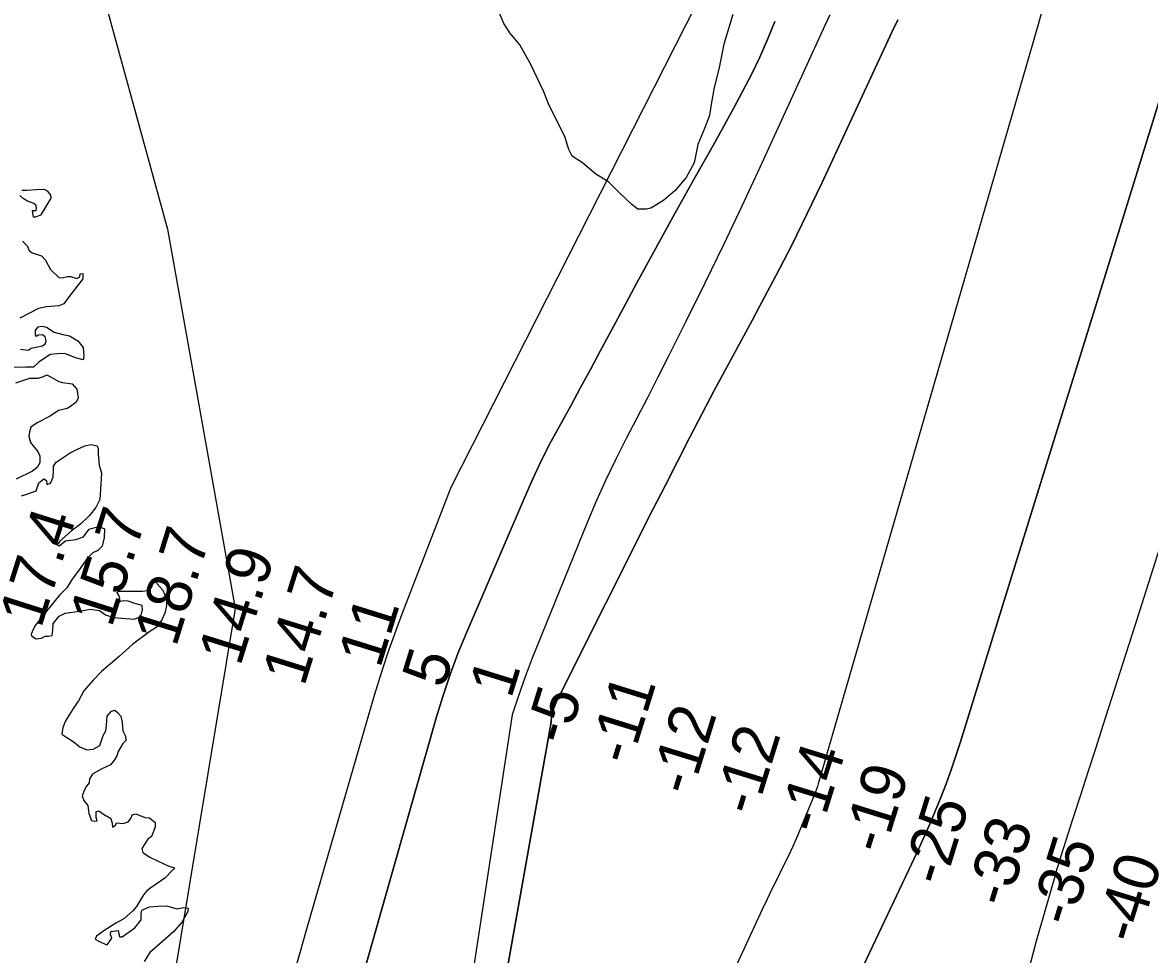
# Model space of a CAD drawing. Extents: x 3172297 to 3210190, y 958463 to 983887.
# Drawn here: x 3198976 to 3200657, y 972977 to 974367 of the extents above; entities that cross this region are included whole.
import ezdxf

# ---------------------------------------------------------------- set-up
doc = ezdxf.new("R2010")
doc.units = 0
for name, color, linetype in [('V-RIVR-EDGE', 7, 'Continuous'), ('V-RIVR-RANG', 7, 'Continuous'), ('V-TOPO-DPTH', 7, 'Continuous'), ('V-TOPO-MAJR', 7, 'Continuous'), ('V-TOPO-MINR', 7, 'Continuous'), ('V-TOPO-WATR', 7, 'Continuous')]:
    doc.layers.add(name, color=color, linetype=linetype)

msp = doc.modelspace()

# ---------------------------------------------------------------- linework, layer by layer
at = {"layer": 'V-RIVR-EDGE'}
for points in [[(3200036, 974379.4), (3200022.4, 974335.3), (3200015, 974297.9), (3200008, 974270.5), (3200003.3, 974245.8), (3200000.9, 974228.8), (3199993.5, 974209.3), (3199983.7, 974185.6), (3199978.2, 974157.9), (3199966.2, 974136.3), (3199950, 974116.8), (3199932.3, 974101.9), (3199913.7, 974090.4), (3199906.7, 974088.9), (3199893.9, 974089.2), (3199885.1, 974095.7), (3199866.6, 974113.1), (3199850.5, 974129.6), (3199831.6, 974141.2), (3199811.6, 974158), (3199796.4, 974167.8), (3199791.2, 974178.1), (3199785.2, 974197.6), (3199762.1, 974243.4), (3199753.7, 974263.8), (3199734.3, 974304.7), (3199717.9, 974333.9), (3199703.3, 974351.9), (3199694.2, 974366), (3199680.9, 974398)], [(3198975.2, 974117.5), (3198982.6, 974117.5), (3198997.4, 974118.3), (3199008.2, 974118.9), (3199013.3, 974116.3), (3199017.9, 974109.7), (3199018.7, 974105.2), (3199008.1, 974088.2), (3199003, 974079.9), (3198995.6, 974076.8), (3198992.8, 974076.8), (3198991.6, 974083.4), (3198991.4, 974087.1), (3198996.5, 974087.1), (3198997.4, 974090.2), (3198996.8, 974094.4), (3198993.4, 974097.3), (3198984, 974101), (3198977.5, 974105), (3198972.4, 974109.3)], [(3198976.2, 974041), (3198983.3, 974034.5), (3198986.1, 974027.1), (3198990.6, 974024), (3199004.6, 974019.4), (3199010.5, 974012.8), (3199018.2, 973998.9), (3199030.6, 973986.9), (3199035.5, 973986.6), (3199043.4, 973988.3), (3199048.6, 973988.6), (3199057.6, 973985.7), (3199061.9, 973988.2), (3199062.5, 973992.5), (3199066.2, 973992.8), (3199066.5, 973989.1), (3199066.5, 973984.8), (3199044.2, 973956.7), (3199037.9, 973947.6), (3199030.3, 973944.8), (3199012.3, 973943.4), (3199000.1, 973940.6), (3198972.5, 973926.5)], [(3198973.5, 973880.1), (3198984.9, 973878.4), (3198989.2, 973881.8), (3198996.8, 973882.9), (3199006.2, 973884.9), (3199010.2, 973888.3), (3199011.4, 973892.6), (3199010, 973898.5), (3199006, 973901.7), (3198999.7, 973901.1), (3198997.4, 973899.1), (3198995.5, 973901.4), (3198995.5, 973907.9), (3198999.5, 973913.3), (3199005.7, 973914.5), (3199012, 973913), (3199023.6, 973905.6), (3199036.4, 973902.2), (3199046.6, 973900.1), (3199058.6, 973892.7), (3199066.8, 973882.5), (3199067.6, 973869.7), (3199067, 973864.3), (3199055.6, 973867.1), (3199047.1, 973870.6), (3199039.2, 973873.7), (3199027.8, 973873.2), (3199017.8, 973872.1), (3199000.5, 973860.7), (3198992.5, 973853.4), (3198981.1, 973853.1), (3198961.2, 973852.9)], [(3198966.3, 973829.8), (3198987.1, 973836.9), (3198999.9, 973836.9), (3199007.5, 973839.1), (3199012.7, 973841.7), (3199019.2, 973838.2), (3199030.3, 973831.7), (3199035.9, 973830.2)], [(3199035.9, 973830.2), (3199050.2, 973828.5), (3199057.2, 973820.2), (3199059.2, 973807.4), (3199056.3, 973801.2), (3199048.1, 973794.4), (3199043, 973791.5), (3199029.9, 973788.5), (3199017.6, 973780.2), (3198998.3, 973770.1), (3198988.9, 973763.8), (3198986.6, 973757), (3198985.7, 973750.5), (3198988, 973741.1), (3198993.6, 973733.7), (3198999, 973727.4), (3199002.1, 973720.3), (3199002.4, 973710.6), (3198998.4, 973703.5), (3198991.3, 973697.9), (3198966.8, 973686.3)], [(3198974.7, 973661.5), (3198982.9, 973663.8), (3198996.6, 973668.6), (3199000.6, 973680.5), (3199008.3, 973686.7), (3199012.3, 973684.4), (3199012.5, 973678.2), (3199018.2, 973680.2), (3199022.2, 973689.3), (3199022.5, 973699.5), (3199022.6, 973705.7), (3199026.3, 973711.4), (3199047.6, 973725.3), (3199058.2, 973731), (3199069.3, 973735.8), (3199078.4, 973738), (3199087.5, 973735.7), (3199089.1, 973732), (3199089.1, 973723.5), (3199090.8, 973707), (3199093.9, 973695), (3199093.3, 973679.1), (3199091.8, 973655.8), (3199085.8, 973643.9), (3199076.1, 973632), (3199063.3, 973619.5), (3199048.8, 973608.4), (3199032.2, 973593.7), (3199028, 973588.3), (3199031.1, 973586.9), (3199040.5, 973594.2), (3199055.8, 973596.2), (3199067.2, 973600.2), (3199075.8, 973611.5), (3199090.3, 973615.4), (3199098.8, 973612), (3199098.2, 973599.2), (3199095.2, 973586.3), (3199088.6, 973579.8), (3199081, 973576.1), (3199072.1, 973567.3), (3199063.3, 973554.5), (3199049.6, 973535.5), (3199042.4, 973524.2), (3199031.3, 973513.1), (3199011.9, 973489), (3198994.3, 973466.6), (3198989.1, 973454.9), (3198989.7, 973452.4), (3198996.8, 973448.1), (3199004.7, 973449.2), (3199009.9, 973452), (3199015, 973452), (3199020.4, 973452.9), (3199021.5, 973460.8), (3199022.1, 973470.8), (3199031.2, 973481.6), (3199040.1, 973486.1), (3199061.4, 973489.4), (3199077.9, 973492), (3199091, 973490.2), (3199100.3, 973483.9), (3199111.4, 973479.9), (3199143.5, 973477.3), (3199152.6, 973481.5), (3199155.5, 973491.8)], [(3199155.5, 973491.8), (3199154.7, 973497.5), (3199143.9, 973500.6), (3199133.9, 973504.3), (3199127.1, 973504.6), (3199118, 973502.7), (3199121.7, 973508.6), (3199119.5, 973514), (3199117.2, 973516.9), (3199119.5, 973519.1), (3199136.5, 973519.1), (3199155.3, 973519.1), (3199166.4, 973520.5), (3199169.5, 973526.4), (3199171.3, 973533), (3199175.2, 973533.8), (3199177.2, 973530.1), (3199185.7, 973520.7), (3199190.8, 973508.5), (3199191.1, 973497.6), (3199188.8, 973486.3), (3199183.9, 973476.3), (3199175.9, 973464.7), (3199166, 973459), (3199140.9, 973440.1), (3199121.2, 973422.2), (3199094.2, 973399.2), (3199081.6, 973386.5), (3199067.9, 973370.6), (3199059.9, 973355.5), (3199053.1, 973345.6), (3199040.5, 973325.7), (3199036.5, 973315.8), (3199035.1, 973305.8), (3199041, 973301.9), (3199051.8, 973294.7), (3199062, 973286.7), (3199072.5, 973282.4), (3199081.9, 973283.3), (3199091.6, 973288.9), (3199096.5, 973303.7), (3199100.5, 973310.8), (3199101.6, 973318.5), (3199102.8, 973332.4), (3199109.1, 973340.1), (3199114.2, 973341.8), (3199118.2, 973338.3), (3199123, 973332.4), (3199125, 973323.3), (3199125.8, 973310.5), (3199129.7, 973302.8), (3199130.6, 973296.2), (3199126, 973291.7), (3199119.2, 973279.8), (3199117.2, 973273.5), (3199113.7, 973267.3), (3199107.7, 973259.9), (3199093.5, 973253.7), (3199080.7, 973246), (3199076.4, 973239.2), (3199075.6, 973233.2), (3199071.6, 973228.4), (3199068.7, 973222.7), (3199065.3, 973213.7), (3199067.8, 973206.8), (3199073.8, 973199.1), (3199075.4, 973187.2), (3199079.1, 973176.9), (3199083.7, 973175.8), (3199087.9, 973176.4), (3199086.2, 973181.2), (3199086.3, 973190.3), (3199090, 973191.4), (3199097.3, 973186.6), (3199108.1, 973180), (3199110.1, 973172.9), (3199110.4, 973167.2), (3199115.2, 973169.8), (3199116.6, 973173.4), (3199126.6, 973172.3), (3199134, 973175.1), (3199138, 973179.9), (3199139.7, 973185.6), (3199145.4, 973187), (3199158.7, 973181.3), (3199165.8, 973180.7), (3199174.3, 973173.9), (3199174.3, 973166.8), (3199168.9, 973153.1), (3199163.2, 973148.9), (3199158.6, 973142.1), (3199154.3, 973135), (3199155.8, 973129), (3199165.4, 973122.7), (3199177.9, 973116.7), (3199194.4, 973109), (3199202.9, 973106.4), (3199200.3, 973103.3), (3199188.6, 973090.8), (3199167.9, 973076.7), (3199161.6, 973072.1)], [(3199161.6, 973072.1), (3199157, 973065.9), (3199146.2, 973048.6), (3199140.8, 973042), (3199127.6, 973030.4), (3199115.7, 973023.9), (3199097.5, 973012.3), (3199086.9, 973004.6), (3199084.6, 973000.1), (3199090, 972996.7), (3199100.8, 972991.8), (3199102.5, 972991.5), (3199109.4, 973001.5), (3199107.4, 973006.3), (3199108.3, 973011.4), (3199118.8, 973012.8), (3199120.8, 973003.4), (3199125, 973003.4), (3199144.1, 973017), (3199153.2, 973028.9), (3199153.3, 973038), (3199154.4, 973043.1), (3199165.8, 973048.2), (3199178.3, 973049.3), (3199191.4, 973049.6), (3199206.4, 973045.3), (3199216.4, 973047), (3199223.2, 973046.1), (3199222.9, 973041), (3199214.4, 973025.9), (3199202.1, 973011.2), (3199181, 972993), (3199166.2, 972980), (3199157.6, 972966.7)]]:
    msp.add_lwpolyline(points, dxfattribs=at)
at = {"layer": 'V-TOPO-DPTH'}
for points in [[(3198974, 974919.6), (3198977.7, 974920.5), (3198980.8, 974920.1), (3198983, 974918), (3198984.7, 974914.6), (3198985.1, 974908.7), (3198985.4, 974902.8), (3198985.4, 974897), (3198985.2, 974891.1), (3198984.6, 974875.8), (3198984.1, 974862.3), (3198983.7, 974848.8), (3198983.4, 974835.3), (3198983.3, 974821.8), (3199192.6, 974059.2), (3199293.5, 973493.1)], [(3198974, 974919.6), (3198977.7, 974920.5), (3198980.8, 974920.1), (3198983, 974918), (3198984.7, 974914.6), (3198985.1, 974908.7), (3198985.4, 974902.8), (3198985.4, 974897), (3198985.2, 974891.1), (3198984.6, 974875.8), (3198984.1, 974862.3), (3198983.7, 974848.8), (3198983.4, 974835.3), (3198983.3, 974821.8), (3199192.6, 974059.2), (3199293.5, 973493.1)], [(3200098.3, 974368.9), (3200087.8, 974342.2), (3200076.1, 974315.9), (3200063.5, 974290), (3200050.3, 974264.5), (3200036.8, 974239), (3200023, 974213.7), (3200009, 974188.5), (3199978.2, 974134.2), (3199949.4, 974082.6), (3199920.8, 974030.9), (3199892.5, 973979), (3199864.6, 973927), (3199838, 973877.1), (3199823.4, 973849.9), (3199808.8, 973822.8), (3199794, 973795.8), (3199779.2, 973768.8), (3199764.6, 973741.7), (3199750.7, 973714.3), (3199737.5, 973686.5), (3199725, 973658.4), (3199638.4, 973456.9), (3199625.9, 973426.1), (3199614.1, 973395), (3199603.6, 973363.5), (3199593.9, 973331.7), (3199499.3, 972999.6), (3199458.2, 972853.8)], [(3199458.2, 972853.8), (3199499.3, 972999.6), (3199593.9, 973331.7), (3199603.6, 973363.5), (3199614.1, 973395), (3199625.9, 973426.1), (3199638.4, 973456.9), (3199725, 973658.4), (3199737.5, 973686.5), (3199750.7, 973714.3), (3199764.6, 973741.7), (3199779.2, 973768.8), (3199794, 973795.8), (3199808.8, 973822.8), (3199823.4, 973849.9), (3199838, 973877.1), (3199864.6, 973927), (3199892.5, 973979), (3199920.8, 974030.9), (3199949.4, 974082.6), (3199978.2, 974134.2), (3200009, 974188.5), (3200023, 974213.7), (3200036.8, 974239), (3200050.3, 974264.5), (3200063.5, 974290), (3200076.1, 974315.9), (3200087.8, 974342.2), (3200098.3, 974368.9)], [(3199541.3, 972066.4), (3199764.9, 973323.6), (3199764.9, 973324.8), (3199765, 973326.1), (3199765.3, 973329.9), (3199766, 973333.6), (3199769.1, 973344.8), (3199769.3, 973345.6), (3199769.5, 973346.3), (3199770.1, 973347.8), (3199772.3, 973353.3), (3199773.5, 973356), (3199774.9, 973358.7), (3199775.8, 973360.5), (3199917.2, 973641.9), (3199935.2, 973677.3), (3199953.2, 973712.6), (3199971.4, 973747.9), (3199989.7, 973783.1), (3200008.2, 973818.2), (3200026.8, 973853.2), (3200045.6, 973888.2), (3200064.5, 973923.1), (3200075.8, 973943.9), (3200100, 973989.4), (3200123.7, 974035.2), (3200146.4, 974081.5), (3200168.6, 974128), (3200273.7, 974353.9), (3200281.8, 974371.6)], [(3199541.3, 972066.4), (3199764.9, 973323.6), (3199764.9, 973324.8), (3199765, 973326.1), (3199765.3, 973329.9), (3199766, 973333.6), (3199769.1, 973344.8), (3199769.3, 973345.6), (3199769.5, 973346.3), (3199770.1, 973347.8), (3199772.3, 973353.3), (3199773.5, 973356), (3199774.9, 973358.7), (3199775.8, 973360.5), (3199917.2, 973641.9), (3199935.2, 973677.3), (3199953.2, 973712.6), (3199971.4, 973747.9), (3199989.7, 973783.1), (3200008.2, 973818.2), (3200026.8, 973853.2), (3200045.6, 973888.2), (3200064.5, 973923.1), (3200075.8, 973943.9), (3200100, 973989.4), (3200123.7, 974035.2), (3200146.4, 974081.5), (3200168.6, 974128), (3200273.7, 974353.9), (3200281.8, 974371.6)], [(3200496.6, 974384.1), (3200488.1, 974354), (3200163.2, 973231.7), (3200162, 973227.6), (3200160.6, 973223.5), (3200159.1, 973219.5), (3200157.6, 973215.5), (3200138.9, 973169.9), (3200132.1, 973153.9), (3200125.1, 973138), (3200117.7, 973122.2), (3200110, 973106.6), (3200102.3, 973091.1), (3200094.6, 973075.4), (3200087.1, 973059.7), (3200079.7, 973044), (3199941.2, 972744.8)], [(3200496.6, 974384.1), (3200488.1, 974354), (3200163.2, 973231.7), (3200162, 973227.6), (3200160.6, 973223.5), (3200159.1, 973219.5), (3200157.6, 973215.5), (3200138.9, 973169.9), (3200132.1, 973153.9), (3200125.1, 973138), (3200117.7, 973122.2), (3200110, 973106.6), (3200102.3, 973091.1), (3200094.6, 973075.4), (3200087.1, 973059.7), (3200079.7, 973044), (3199941.2, 972744.8)], [(3200155, 972801.2), (3200311.2, 973130.6), (3200320.4, 973150.6), (3200329.3, 973170.6), (3200337.9, 973190.9), (3200346.2, 973211.2), (3200354, 973231.8), (3200361.5, 973252.4), (3200368.6, 973273.2), (3200375.3, 973294.1), (3200438.7, 973498.6), (3200476.9, 973621.8), (3200515.1, 973745.1), (3200553.3, 973868.3), (3200591.5, 973991.6), (3200694.7, 974324.3)], [(3200155, 972801.2), (3200311.2, 973130.6), (3200320.4, 973150.6), (3200329.3, 973170.6), (3200337.9, 973190.9), (3200346.2, 973211.2), (3200354, 973231.8), (3200361.5, 973252.4), (3200368.6, 973273.2), (3200375.3, 973294.1), (3200438.7, 973498.6), (3200476.9, 973621.8), (3200515.1, 973745.1), (3200553.3, 973868.3), (3200591.5, 973991.6), (3200694.7, 974324.3)], [(3199293.5, 973493.1), (3199076.4, 972181.5), (3199073.5, 972167.4), (3199060.4, 972102.9), (3199057.3, 972087), (3199054.3, 972071.2), (3199051.4, 972055.2), (3199048.7, 972039.3), (3199046, 972023.3), (3199043.3, 972007.4), (3199040.6, 971991.4), (3199037.8, 971975.5), (3199011.6, 971826.2)], [(3199293.5, 973493.1), (3199076.4, 972181.5), (3199073.5, 972167.4), (3199060.4, 972102.9), (3199057.3, 972087), (3199054.3, 972071.2), (3199051.4, 972055.2), (3199048.7, 972039.3), (3199046, 972023.3), (3199043.3, 972007.4), (3199040.6, 971991.4), (3199037.8, 971975.5), (3199011.6, 971826.2)]]:
    msp.add_lwpolyline(points, dxfattribs=at)
at = {"layer": 'V-TOPO-MAJR'}
msp.add_lwpolyline([(3200675.3, 973592.9), (3200638.9, 973478.3), (3200587.9, 973318.6), (3200576.8, 973283.9), (3200565.6, 973249.2), (3200554.5, 973214.5), (3200543.2, 973179.8), (3200525.1, 973123.9), (3200523, 973117.2), (3200520.9, 973110.4), (3200518.8, 973103.6), (3200516.9, 973096.8), (3200499.1, 973034.8), (3200488.5, 972996.9), (3200478.2, 972959), (3200468.4, 972920.9), (3200458.9, 972882.7), (3200455.1, 972867), (3200444.2, 972820.8), (3200433.5, 972774.6), (3200423.4, 972728.3), (3200413.6, 972681.9), (3200249.4, 971723.9)], dxfattribs=at)
at = {"layer": 'V-TOPO-MINR'}
for points in [[(3200077.2, 974583.6), (3199615.4, 973673.5), (3199542.2, 973484.8), (3199531, 973454.8), (3199520.3, 973424.5), (3199510.5, 973394), (3199501.1, 973363.4), (3199400.1, 973014.6), (3199359.9, 972872.2)], [(3200098.3, 974368.9), (3200087.8, 974342.2), (3200076.1, 974315.9), (3200063.5, 974290), (3200050.3, 974264.5), (3200036.8, 974239), (3200023, 974213.7), (3200009, 974188.5), (3199978.2, 974134.2), (3199949.4, 974082.6), (3199920.8, 974030.9), (3199892.5, 973979), (3199864.6, 973927), (3199838, 973877.1), (3199823.4, 973849.9), (3199808.8, 973822.8), (3199794, 973795.8), (3199779.2, 973768.8), (3199764.6, 973741.7), (3199750.7, 973714.3), (3199737.5, 973686.5), (3199725, 973658.4), (3199638.4, 973456.9), (3199625.9, 973426.1), (3199614.1, 973395), (3199603.6, 973363.5), (3199593.9, 973331.7), (3199499.3, 972999.6), (3199458.2, 972853.8)], [(3200180.5, 974378.9), (3200173.1, 974362.8), (3200076.2, 974151.2), (3200049.4, 974093.4), (3200022.1, 974035.8), (3199994.2, 973978.5), (3199965.9, 973921.4), (3199939.5, 973868.7), (3199924, 973838.1), (3199908.4, 973807.6), (3199892.7, 973777.2), (3199876.9, 973746.8), (3199861.4, 973716.2), (3199846.5, 973685.3), (3199832.6, 973654.1), (3199819.2, 973622.5), (3199736.6, 973418.9), (3199725.9, 973391.1), (3199715.9, 973363.1), (3199706.8, 973334.8), (3199511, 972051.8)], [(3200281.8, 974371.6), (3200273.7, 974353.9), (3200168.6, 974128), (3200146.4, 974081.5), (3200123.7, 974035.2), (3200100, 973989.4), (3200075.8, 973943.9), (3200064.5, 973923.1), (3200045.6, 973888.2), (3200026.8, 973853.2), (3200008.2, 973818.2), (3199989.7, 973783.1), (3199971.4, 973747.9), (3199953.2, 973712.6), (3199935.2, 973677.3), (3199917.2, 973641.9), (3199775.8, 973360.5), (3199774.9, 973358.7), (3199773.5, 973356), (3199772.3, 973353.3), (3199770.1, 973347.8), (3199769.5, 973346.3), (3199769.3, 973345.6), (3199769.1, 973344.8), (3199766, 973333.6), (3199765.3, 973329.9), (3199765, 973326.1), (3199764.9, 973324.8), (3199764.9, 973323.6), (3199541.3, 972066.4)], [(3200496.6, 974384.1), (3200488.1, 974354), (3200163.2, 973231.7), (3200162, 973227.6), (3200160.6, 973223.5), (3200159.1, 973219.5), (3200157.6, 973215.5), (3200138.9, 973169.9), (3200132.1, 973153.9), (3200125.1, 973138), (3200117.7, 973122.2), (3200110, 973106.6), (3200102.3, 973091.1), (3200094.6, 973075.4), (3200087.1, 973059.7), (3200079.7, 973044), (3199941.2, 972744.8)], [(3200694.7, 974324.3), (3200591.5, 973991.6), (3200553.3, 973868.3), (3200515.1, 973745.1), (3200476.9, 973621.8), (3200438.7, 973498.6), (3200375.3, 973294.1), (3200368.6, 973273.2), (3200361.5, 973252.4), (3200354, 973231.8), (3200346.2, 973211.2), (3200337.9, 973190.9), (3200329.3, 973170.6), (3200320.4, 973150.6), (3200311.2, 973130.6), (3200155, 972801.2)]]:
    msp.add_lwpolyline(points, dxfattribs=at)
at = {"layer": 'V-TOPO-WATR'}
for points in [[(3198974, 974919.6), (3198977.7, 974920.5), (3198980.8, 974920.1), (3198983, 974918), (3198984.7, 974914.6), (3198985.1, 974908.7), (3198985.4, 974902.8), (3198985.4, 974897), (3198985.2, 974891.1), (3198984.6, 974875.8), (3198984.1, 974862.3), (3198983.7, 974848.8), (3198983.4, 974835.3), (3198983.3, 974821.8), (3199192.6, 974059.2), (3199293.5, 973493.1)], [(3199293.5, 973493.1), (3199076.4, 972181.5), (3199073.5, 972167.4), (3199060.4, 972102.9), (3199057.3, 972087), (3199054.3, 972071.2), (3199051.4, 972055.2), (3199048.7, 972039.3), (3199046, 972023.3), (3199043.3, 972007.4), (3199040.6, 971991.4), (3199037.8, 971975.5), (3199011.6, 971826.2)]]:
    msp.add_lwpolyline(points, dxfattribs=at)

# ---------------------------------------------------------------- texts
at = {"layer": 'V-RIVR-RANG'}
for s, rotation, p in [('17.4', 72.4283, (3199003.9, 973462.2)), ('15.7', 72.4283, (3199109.1, 973463.2)), ('18.7', 72.7392, (3199205.3, 973434.3)), ('14.9', 72.7392, (3199301.1, 973405.6)), ('14.7', 72.7392, (3199396.4, 973375.4)), ('11', 72.7392, (3199509.6, 973402.6)), ('5', 72.7392, (3199604.9, 973372.4)), ('1', 72.7392, (3199705, 973357.3)), ('-11', 72.7392, (3199883.4, 973257.6)), ('-5', 72.7392, (3199787.9, 973287.3)), ('-12', 72.7392, (3199973.9, 973211.8)), ('-12', 72.7392, (3200069.3, 973181.8)), ('-14', 72.7392, (3200165.6, 973154.6)), ('-19', 72.7392, (3200261, 973124.7)), ('-25', 72.7392, (3200350.8, 973076.8)), ('-33', 72.7392, (3200445.6, 973044.9)), ('-35', 72.7392, (3200541.5, 973016.4)), ('-40', 72.7392, (3200638.2, 972990.7))]:
    msp.add_text(s, height=67, rotation=rotation, dxfattribs=at).set_placement(p)

doc.saveas('drawing.dxf')
